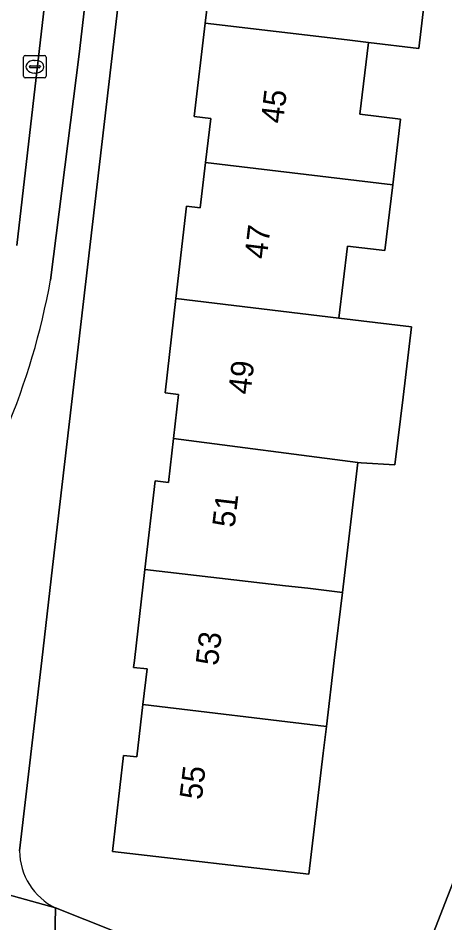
# Model space of a CAD drawing. Extents: x 161692 to 162379, y 380760 to 381678.
# Drawn here: x 161948.28 to 161967.25, y 380988.33 to 381028.56 of the extents above; entities that cross this region are included whole.
import ezdxf

# ---------------------------------------------------------------- set-up
doc = ezdxf.new("R2010")
doc.units = 0
for name, color, linetype in [('IMGEO_Erf', 7, 'Continuous'), ('IMGEO_Kolk', 7, 'Continuous'), ('IMGEO_Pand', 7, 'Continuous'), ('IMGEO_Pand_nummerreeks', 7, 'Continuous'), ('IMGEO_Parkeervlak_open', 7, 'Continuous'), ('IMGEO_Rijbaan_lokaal_open', 7, 'Continuous'), ('IMGEO_Voetpad_open', 7, 'Continuous')]:
    doc.layers.add(name, color=color, linetype=linetype)

msp = doc.modelspace()

# ---------------------------------------------------------------- linework, layer by layer
at = {"layer": 'IMGEO_Erf'}
for points in [[(161953.362, 381034.648), (161949.809, 381004.154), (161949.325, 381000), (161948.338, 380991.533)], [(161966.833, 381033.483), (161966.085, 381027.214), (161963.846, 381027.481), (161963.466, 381024.286), (161965.28, 381024.071), (161964.932, 381021.147), (161964.584, 381018.225), (161962.912, 381018.424), (161962.531, 381015.227), (161965.76, 381014.843), (161965.387, 381011.705), (161965.03, 381008.705), (161963.531, 381008.79), (161963.379, 381008.81), (161962.689, 381003.026), (161962.328, 381000), (161961.979, 380997.069), (161961.838, 380995.884), (161961.198, 380990.504), (161952.471, 380991.505), (161952.962, 380995.777), (161953.559, 380995.709), (161953.826, 380998.04), (161954.008, 380999.624), (161953.411, 380999.692), (161953.446, 381000), (161953.912, 381004.052), (161954.364, 381007.987), (161954.961, 381007.919), (161955.186, 381009.878), (161955.41, 381011.834), (161954.813, 381011.902), (161955.294, 381016.089), (161955.766, 381020.198), (161956.363, 381020.13), (161956.607, 381022.139), (161956.845, 381024.102), (161956.101, 381024.191), (161956.595, 381028.345), (161957.089, 381032.5)], [(161949.937, 380988.995), (161968.113, 380981.766), (161976.83, 381003.063), (161976.92, 381003.401), (161977.088, 381004.457), (161977.742, 381010.041), (161978.48, 381016.337), (161979.174, 381022.258)]]:
    msp.add_lwpolyline(points, dxfattribs=at)
msp.add_lwpolyline([(161969.291, 380996.198), (161969.593, 380998.728), (161974.334, 380998.163), (161973.383, 380995.711), (161969.761, 380986.373), (161966.628, 380987.588), (161968.991, 380993.681)], close=True, dxfattribs=at)
msp.add_arc((161951.196, 380991.561), 2.858, 180.5586, 243.8652, dxfattribs=at)
at = {"layer": 'IMGEO_Kolk'}
for p, q in [((161948.522, 381025.976), (161948.522, 381026.828)), ((161948.597, 381026.902), (161949.449, 381026.902)), ((161949.01, 381026.682), (161949.035, 381026.682)), ((161949.523, 381026.828), (161949.523, 381025.976)), ((161948.781, 381026.396), (161948.781, 381026.408)), ((161949.219, 381026.359), (161948.821, 381026.359)), ((161948.824, 381026.445), (161949.222, 381026.445)), ((161949.265, 381026.408), (161949.265, 381026.396)), ((161949.449, 381025.902), (161948.597, 381025.902)), ((161949.033, 381026.122), (161949.008, 381026.122))]:
    msp.add_line(p, q, dxfattribs=at)
for points in [[(161948.522, 381025.976), (161948.522, 381026.828)], [(161948.597, 381026.902), (161949.449, 381026.902)], [(161949.523, 381026.828), (161949.523, 381025.976)], [(161949.449, 381025.902), (161948.597, 381025.902)]]:
    msp.add_lwpolyline(points, dxfattribs=at)
for centre, radius, start, end in [((161948.599, 381026.826), 0.0765, 91.552, 178.448), ((161948.599, 381026.826), 0.0765, 91.552, 178.448), ((161949.447, 381026.826), 0.0765, 1.552, 88.448), ((161949.447, 381026.826), 0.0765, 1.552, 88.448), ((161948.821, 381026.405), 0.0403, 85.8775, 175.7526), ((161948.818, 381026.395), 0.0366, 178.938, 274.7102), ((161949.222, 381026.402), 0.043, 264.8664, 352.4533), ((161949.226, 381026.407), 0.0386, 1.7309, 96.639), ((161948.599, 381025.978), 0.0765, 181.552, 268.448), ((161948.599, 381025.978), 0.0765, 181.552, 268.448), ((161949.447, 381025.978), 0.0765, 271.552, 358.448), ((161949.447, 381025.978), 0.0765, 271.552, 358.448)]:
    msp.add_arc(centre, radius, start, end, dxfattribs=at)
for centre, major_axis, ratio, start_param, end_param in [((161949.009, 381026.402), (-0.387, 0.002), 0.722429, 4.712389, 7.853982), ((161949.034, 381026.402), (-0.39, 0.002), 0.717154, 1.570796, 4.712389)]:
    msp.add_ellipse(centre, major_axis=major_axis, ratio=ratio, start_param=start_param, end_param=end_param, dxfattribs=at)
at = {"layer": 'IMGEO_Pand'}
for points in [[(161960.581, 381034.226), (161958.026, 381034.53), (161957.975, 381034.1), (161957.775, 381032.418), (161957.089, 381032.5), (161956.595, 381028.345), (161962.908, 381027.593), (161963.846, 381027.481), (161966.085, 381027.214), (161966.833, 381033.483), (161966.378, 381033.537)], [(161963.846, 381027.481), (161962.908, 381027.593), (161956.595, 381028.345), (161956.101, 381024.191), (161956.845, 381024.102), (161956.607, 381022.139), (161964.932, 381021.147), (161965.28, 381024.071), (161963.466, 381024.286)], [(161962.531, 381015.227), (161962.912, 381018.424), (161964.584, 381018.225), (161964.932, 381021.147), (161956.607, 381022.139), (161956.363, 381020.13), (161955.766, 381020.198), (161955.294, 381016.089)], [(161965.76, 381014.843), (161962.531, 381015.227), (161955.294, 381016.089), (161954.813, 381011.902), (161955.41, 381011.834), (161955.186, 381009.878), (161963.379, 381008.81), (161963.531, 381008.79), (161965.03, 381008.705), (161965.387, 381011.705)], [(161963.379, 381008.81), (161955.186, 381009.878), (161954.961, 381007.919), (161954.364, 381007.987), (161953.912, 381004.052), (161960.169, 381003.323), (161961.151, 381003.209), (161962.689, 381003.026)], [(161962.689, 381003.026), (161961.151, 381003.209), (161960.169, 381003.323), (161953.912, 381004.052), (161953.446, 381000), (161953.411, 380999.692), (161954.008, 380999.624), (161953.826, 380998.04), (161961.979, 380997.069), (161962.328, 381000)], [(161961.979, 380997.069), (161953.826, 380998.04), (161953.559, 380995.709), (161952.962, 380995.777), (161952.471, 380991.505), (161961.198, 380990.504), (161961.838, 380995.884)], [(161973.383, 380995.711), (161969.291, 380996.198), (161968.991, 380993.681), (161966.628, 380987.588), (161969.761, 380986.373)]]:
    msp.add_lwpolyline(points, close=True, dxfattribs=at)
at = {"layer": 'IMGEO_Parkeervlak_open'}
for points in [[(161951.537, 381047.312), (161948.215, 381018.454)], [(161949.716, 381016.912), (161950.997, 381026.968), (161953.271, 381046.679), (161951.94, 381046.805)]]:
    msp.add_lwpolyline(points, dxfattribs=at)
msp.add_arc((161918.063, 381022.636), 32.167, 324.8168, 349.7493, dxfattribs=at)
at = {"layer": 'IMGEO_Rijbaan_lokaal_open'}
msp.add_lwpolyline([(161948.215, 381018.454), (161951.537, 381047.312), (161951.635, 381048.212), (161953.839, 381067.124), (161953.854, 381067.335), (161950.519, 381067.711), (161950.49, 381067.484), (161948.346, 381048.6), (161948.302, 381048.297), (161947.774, 381043.773), (161944.762, 381017.945)], dxfattribs=at)
at = {"layer": 'IMGEO_Voetpad_open'}
for points in [[(161948.338, 380991.533), (161949.325, 381000), (161949.809, 381004.154), (161953.362, 381034.648), (161954.078, 381040.659), (161954.809, 381046.803), (161954.987, 381048.075), (161955.598, 381053.379), (161956.162, 381058.279), (161956.721, 381063.128), (161957.31, 381068.245), (161957.882, 381073.21), (161958.454, 381078.175), (161958.467, 381078.174), (161959.04, 381083.136), (161959.591, 381087.897), (161960.183, 381093.023), (161960.165, 381093.025), (161960.739, 381098.013), (161960.948, 381099.82), (161961.53, 381104.876), (161962.114, 381109.945), (161962.172, 381109.938), (161962.747, 381114.909)], [(161951.94, 381046.805), (161953.271, 381046.679), (161950.997, 381026.968), (161949.716, 381016.912)], [(161949.753, 380982.04), (161949.826, 380983.222), (161949.937, 380988.995), (161946.09, 380990.07), (161945.725, 380986.932), (161941.788, 380987.461), (161936.683, 380996.851), (161936.815, 381000.124), (161934.308, 381004.695), (161936.622, 381006.207)], [(161941.404, 381003.678), (161936.815, 381000.124), (161936.683, 380996.851), (161943.607, 381002.228), (161944.504, 381002.998), (161945.724, 381004.682), (161947.761, 381004.439), (161946.09, 380990.07), (161949.937, 380988.995)], [(161997.749, 380969.98), (161969.36, 380981.27), (161968.113, 380981.766), (161949.937, 380988.995), (161949.826, 380983.222)]]:
    msp.add_lwpolyline(points, dxfattribs=at)
for centre, radius, start, end in [((161918.063, 381022.636), 32.167, 324.8168, 349.7493), ((161951.196, 380991.561), 2.858, 180.5586, 243.8652)]:
    msp.add_arc(centre, radius, start, end, dxfattribs=at)

# ---------------------------------------------------------------- texts
at = {"layer": 'IMGEO_Pand_nummerreeks'}
for s, rotation, p in [('45', 83.1591, (161960.049, 381023.848)), ('47', 83.16, (161959.326, 381017.821)), ('49', 83.1591, (161958.603, 381011.795)), ('51', 83.1591, (161957.894, 381005.88)), ('53', 83.1591, (161957.157, 380999.741)), ('55', 83.2138, (161956.439, 380993.778))]:
    msp.add_text(s, height=1, rotation=rotation, dxfattribs=at).set_placement(p)

doc.saveas('drawing.dxf')
